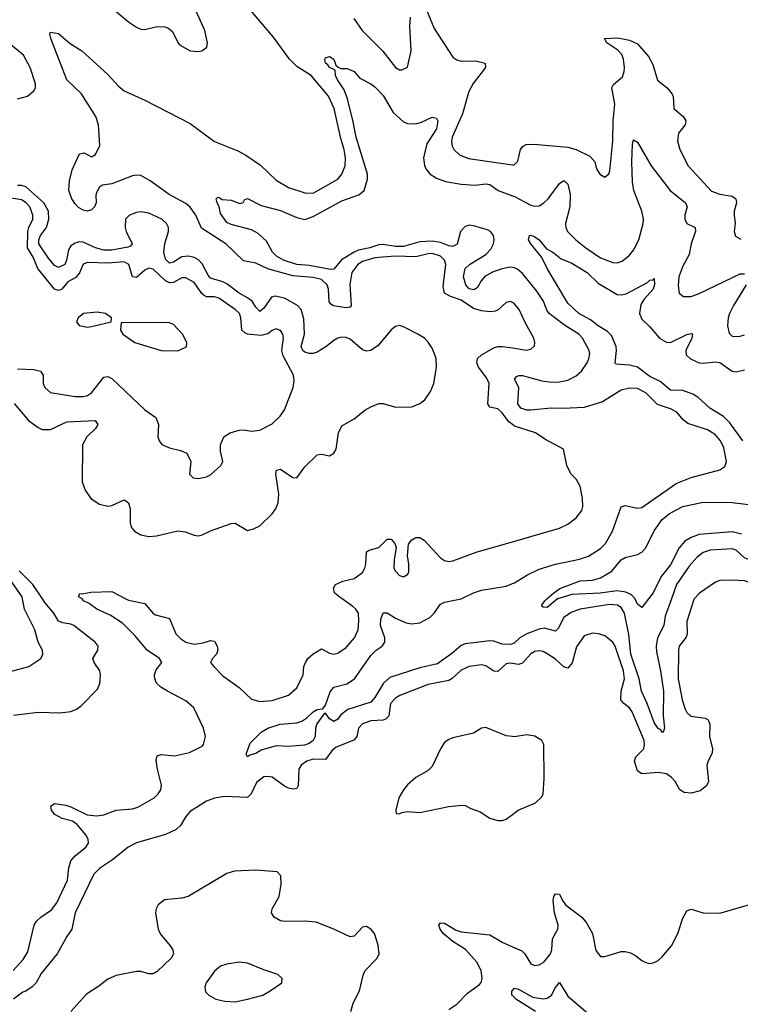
# Model space of a CAD drawing. Header units: inches. Extents: x 1954678 to 2060271, y 904822 to 1016299.
# Tile 379 of 403: x 2027601 to 2031110, y 998025 to 1002822. Entities that reach past the tile are written whole.
import ezdxf

# ---------------------------------------------------------------- set-up
doc = ezdxf.new("R2010")
doc.units = ezdxf.units.IN
doc.header["$MEASUREMENT"] = 0
for name, color, linetype in [('C0020', 7, 'Continuous'), ('C0030', 7, 'Continuous'), ('C0929', 7, 'Continuous'), ('C0939', 7, 'Continuous')]:
    doc.layers.add(name, color=color, linetype=linetype)

msp = doc.modelspace()

# ---------------------------------------------------------------- linework, layer by layer
at = {"layer": 'C0020', "color": 5}
for points, elevation in [([(2028070, 1002862), (2028130, 1002812.3), (2028170, 1002785.6), (2028190, 1002776.5), (2028210, 1002775), (2028270, 1002788.9), (2028307.5, 1002787.5), (2028322.6, 1002782.6), (2028344.8, 1002764.8), (2028370, 1002710.7), (2028379.6, 1002699.6), (2028430, 1002670.4), (2028470, 1002666.7), (2028488, 1002670), (2028511.5, 1002688.5), (2028514.5, 1002710), (2028501.6, 1002770), (2028424.8, 1002944.8)], 520), ([(2030000, 1001443.5), (2029990, 1001449.6), (2029970, 1001444.2), (2029931.1, 1001408.9), (2029917.4, 1001402.6), (2029890, 1001399.5), (2029850, 1001403.1), (2029810, 1001415.4), (2029750, 1001454.9), (2029694.8, 1001474.8), (2029670, 1001489.2), (2029662.6, 1001522.6), (2029675.4, 1001630), (2029669.3, 1001650), (2029650, 1001670.3), (2029610, 1001683), (2029590, 1001682.2), (2029530, 1001666.6), (2029429.3, 1001670.7), (2029330, 1001661.6), (2029270, 1001644.4), (2029247.4, 1001630), (2029217.8, 1001590), (2029208.6, 1001531.4), (2029214.1, 1001430), (2029210, 1001422.2), (2029190, 1001418.7), (2029128.5, 1001428.5), (2029115.4, 1001435.4), (2029108.3, 1001448.3), (2029103.9, 1001510), (2029097.2, 1001530), (2029070, 1001555.9), (2029030, 1001565.4), (2028930, 1001574.9), (2028809.1, 1001609.1), (2028750, 1001635.7), (2028690, 1001647.9), (2028603.8, 1001730), (2028485.9, 1001805.9), (2028457.9, 1001870), (2028430, 1001908.3), (2028410, 1001926.9), (2028329.3, 1001970), (2028236.5, 1002036.5), (2028190, 1002062.5), (2028170, 1002065.5), (2028150, 1002061.7), (2028050, 1002022.9), (2028003.9, 1002016.1), (2027990, 1002005.8), (2027976.2, 1001983.8), (2027971.9, 1001968.1), (2027972.6, 1001930), (2027964.6, 1001910), (2027950, 1001895.8), (2027931.2, 1001888.8), (2027910, 1001893.8), (2027887.4, 1001907.4), (2027870, 1001925.2), (2027855, 1001950), (2027839.2, 1001990), (2027842.6, 1002037.4), (2027855.3, 1002090), (2027891.9, 1002168.1), (2027914.3, 1002174.3), (2027950, 1002153.4), (2027970, 1002166), (2027990.8, 1002210), (2027984.3, 1002310), (2027970.6, 1002350.6), (2027901.5, 1002461.5), (2027829.9, 1002530), (2027751.8, 1002730), (2027747, 1002753), (2027750, 1002762), (2027790, 1002755.5), (2027846.8, 1002706.8), (2027902.4, 1002670), (2028030, 1002554.6), (2028079.6, 1002499.7), (2028110, 1002476.2), (2028210, 1002430.8), (2028430, 1002315.7), (2028550, 1002229.1), (2028663.2, 1002183.2), (2028702.7, 1002162.7), (2028772.9, 1002112.9), (2028850, 1002040.6), (2028910, 1002003.9), (2028990, 1001978.5), (2029030, 1001977.6), (2029150, 1002046), (2029169, 1002070), (2029185.7, 1002110), (2029187.7, 1002150), (2029181.1, 1002190), (2029164.1, 1002244.1), (2029132.7, 1002390), (2029103.8, 1002450), (2029019.9, 1002550), (2028950, 1002594.9), (2028914.8, 1002630), (2028836.4, 1002736.4), (2028706.6, 1002890)], 480), ([(2029570, 1002898), (2029619, 1002779), (2029710, 1002639.3), (2029730, 1002626.1), (2029750, 1002621), (2029821.2, 1002621.2), (2029867.7, 1002610), (2029868.9, 1002590), (2029809, 1002511), (2029787.4, 1002472.6), (2029757.2, 1002362.8), (2029707.4, 1002250), (2029703.5, 1002230), (2029706.3, 1002206.3), (2029714.3, 1002190), (2029743.1, 1002163.1), (2029786.1, 1002146.1), (2030000, 1002114.3)], 480), ([(2029228.6, 1002828.6), (2029268.4, 1002770), (2029369.2, 1002669.2), (2029430, 1002589.1), (2029450, 1002577.8), (2029462.3, 1002577.7), (2029490, 1002590.5), (2029506.4, 1002670), (2029500.2, 1002790), (2029504.6, 1002835.4)], 480), ([(2027590, 1002437.3), (2027638.4, 1002450), (2027670, 1002475.3), (2027676.8, 1002490), (2027678, 1002510), (2027651.4, 1002590), (2027619.3, 1002650), (2027545.9, 1002710)], 520), ([(2030000, 1001614.6), (2029990, 1001615.7), (2029950, 1001609.1), (2029905.7, 1001594.3), (2029867.7, 1001572.3), (2029847.4, 1001550), (2029830, 1001518), (2029814, 1001506), (2029790, 1001511.6), (2029773.8, 1001530), (2029761.8, 1001570), (2029770, 1001610.2), (2029791.1, 1001630), (2029870, 1001677.5), (2029895.2, 1001704.8), (2029908.9, 1001730), (2029911.6, 1001750), (2029907.7, 1001770), (2029892.9, 1001790), (2029878.2, 1001798.2), (2029810, 1001818.4), (2029790, 1001820.7), (2029770, 1001815.3), (2029746.9, 1001790), (2029731.1, 1001728.9), (2029710, 1001716.9), (2029690, 1001720.4), (2029650, 1001737.4), (2029610, 1001743.4), (2029550, 1001739.4), (2029470, 1001717.1), (2029430, 1001717.2), (2029370, 1001727.4), (2029350, 1001724.6), (2029306.5, 1001710), (2029250, 1001699.3), (2029229.8, 1001690.2), (2029168.5, 1001651.5), (2029130, 1001606.3), (2029114.6, 1001605.4), (2029010, 1001624.7), (2028950, 1001629.6), (2028885.3, 1001650), (2028850.9, 1001670), (2028831.9, 1001690), (2028803.3, 1001743.3), (2028761.2, 1001781.2), (2028730, 1001798.3), (2028630, 1001824.5), (2028610, 1001834), (2028578, 1001878), (2028572.7, 1001912.7), (2028562, 1001930), (2028558, 1001950), (2028564, 1001956), (2028570, 1001958), (2028586.4, 1001946.4), (2028630, 1001943), (2028672.9, 1001927.1), (2028688.7, 1001931.3), (2028695.3, 1001944.7), (2028710, 1001950.7), (2028776.5, 1001916.5), (2028870, 1001891.9), (2028950, 1001857.8), (2028990, 1001849.1), (2029030, 1001863.5), (2029170, 1001940.1), (2029251.6, 1001968.4), (2029278.8, 1001990), (2029294.1, 1002045.9), (2029294, 1002070), (2029238.8, 1002250), (2029225.3, 1002325.3), (2029197.3, 1002437.3), (2029180.3, 1002480.3), (2029147.6, 1002530), (2029139, 1002550), (2029136.4, 1002576.4), (2029110, 1002589.3), (2029102, 1002602), (2029089.6, 1002610), (2029086.6, 1002630), (2029090, 1002636), (2029110, 1002642.8), (2029130.7, 1002630), (2029141, 1002601), (2029151.1, 1002591.1), (2029164.7, 1002584.7), (2029195.3, 1002584.7), (2029230, 1002570.6), (2029257.6, 1002537.6), (2029310, 1002510.4), (2029330, 1002494.9), (2029370, 1002452.2), (2029420.2, 1002370), (2029470, 1002324.9), (2029490, 1002315.9), (2029530, 1002315), (2029557.5, 1002322.5), (2029610, 1002348), (2029630, 1002342.8), (2029636.4, 1002330), (2029630.7, 1002290), (2029582.6, 1002217.4), (2029566.8, 1002150), (2029571.6, 1002111.6), (2029582, 1002090), (2029599.7, 1002070), (2029629.7, 1002049.7), (2029673.8, 1002033.8), (2029750, 1002020.6), (2029816.4, 1002016.4), (2029870, 1002021.9), (2029890, 1002019.4), (2029930.2, 1001990), (2030000, 1001964.4)], 460), ([(2027572.9, 1000952.9), (2027643.8, 1000870), (2027690, 1000834.8), (2027710, 1000825.3), (2027750, 1000825.5), (2027830, 1000862.5), (2027968.7, 1000868.7), (2027980.3, 1000850), (2027969, 1000830), (2027928.1, 1000790), (2027906.5, 1000750), (2027905.5, 1000570), (2027918.9, 1000530), (2027947.3, 1000490), (2027990, 1000461), (2028030, 1000451.9), (2028050, 1000454.5), (2028110, 1000482.3), (2028118.2, 1000478.2), (2028130, 1000468.2), (2028138.8, 1000438.8), (2028139.1, 1000370), (2028143.6, 1000350), (2028159.5, 1000330), (2028190, 1000311.6), (2028230, 1000304.2), (2028267.2, 1000307.2), (2028370, 1000332.3), (2028406.9, 1000326.9), (2028449.7, 1000310.3), (2028470, 1000307.4), (2028490, 1000311.6), (2028530, 1000332.3), (2028630, 1000368), (2028650, 1000368.9), (2028710, 1000334), (2028738.9, 1000341.1), (2028770, 1000356.5), (2028830, 1000414), (2028850, 1000442.6), (2028859.2, 1000470), (2028863.2, 1000510), (2028847.4, 1000610), (2028852, 1000628), (2028870, 1000631.6), (2028930, 1000592), (2028950, 1000590.4), (2028990, 1000643.1), (2029050, 1000701.3), (2029070, 1000704.9), (2029110, 1000697.6), (2029118, 1000702), (2029130, 1000710.6), (2029141.3, 1000730), (2029154, 1000810), (2029170, 1000843), (2029230, 1000877.3), (2029280.7, 1000919.3), (2029310, 1000936.1), (2029350, 1000951.7), (2029370, 1000951.8), (2029430, 1000934.4), (2029510, 1000936.4), (2029550, 1000952.2), (2029573.3, 1000970), (2029601.1, 1001010), (2029617.3, 1001050), (2029629.8, 1001130), (2029628.7, 1001170), (2029623.1, 1001190), (2029610, 1001222), (2029590.6, 1001250.6), (2029571.3, 1001270), (2029539.7, 1001290), (2029470, 1001326), (2029450, 1001331.5), (2029430, 1001326.6), (2029410, 1001311.2), (2029345.9, 1001234.1), (2029310, 1001210.7), (2029290, 1001207.7), (2029270, 1001214.2), (2029210, 1001264.9), (2029190, 1001273.5), (2029170, 1001274.9), (2029150, 1001270.5), (2029130, 1001259.5), (2029091.7, 1001228.3), (2029050, 1001203.1), (2029030, 1001196), (2029010, 1001195), (2028990, 1001201.9), (2028979.3, 1001210), (2028971.7, 1001230), (2028988, 1001290), (2028984.5, 1001364.5), (2028971.1, 1001410), (2028953.5, 1001430), (2028890, 1001464.9), (2028844.9, 1001475.1), (2028826.6, 1001470), (2028790, 1001416), (2028770, 1001400.7), (2028750, 1001421.6), (2028732.5, 1001450), (2028710, 1001467.6), (2028669.7, 1001489.7), (2028610, 1001534.5), (2028590, 1001544.7), (2028530, 1001562.8), (2028517.7, 1001577.7), (2028490, 1001633.1), (2028471.4, 1001651.4), (2028450, 1001663.7), (2028422, 1001670), (2028390, 1001667.1), (2028350, 1001640.6), (2028330, 1001635.9), (2028310, 1001654.8), (2028302.3, 1001690), (2028307.9, 1001732), (2028325.3, 1001790), (2028324.9, 1001810), (2028315.5, 1001830), (2028292.3, 1001850), (2028230, 1001879.2), (2028190, 1001885.4), (2028170, 1001882.8), (2028134.6, 1001870), (2028116.3, 1001850), (2028114, 1001810), (2028118.9, 1001790), (2028147.6, 1001730), (2028140.7, 1001719.3), (2028126.8, 1001713.2), (2028050, 1001700.1), (2028010, 1001698.7), (2027970.2, 1001710.2), (2027910, 1001737.7), (2027890, 1001739.2), (2027870, 1001734.2), (2027850, 1001720.2), (2027838.3, 1001701.7), (2027828.3, 1001650), (2027820.1, 1001630), (2027790, 1001615.4), (2027779.6, 1001619.6), (2027770, 1001624.3), (2027740.3, 1001660.3), (2027694.1, 1001730), (2027694.1, 1001750), (2027702.6, 1001770), (2027730.4, 1001809.6), (2027742.3, 1001850), (2027740.5, 1001890), (2027718.8, 1001930), (2027630, 1002007.7), (2027610, 1002014.6), (2027590, 1002014.3)], 520), ([(2027590, 1001121.3), (2027670, 1001118.2), (2027701.3, 1001110), (2027714.4, 1001090), (2027715.6, 1001050), (2027722.6, 1001030), (2027750, 1001005.7), (2027870, 1000986), (2027910, 1000987), (2027930, 1000991.9), (2027950, 1001004.6), (2028010, 1001080.2), (2028030, 1001084.5), (2028050, 1001073.7), (2028210, 1000920.9), (2028264.3, 1000884.3), (2028277.3, 1000850), (2028272.7, 1000790), (2028279.1, 1000770), (2028292.4, 1000752.4), (2028330, 1000736.4), (2028383.9, 1000723.9), (2028414.8, 1000710), (2028433.4, 1000670), (2028428.3, 1000608.3), (2028444.7, 1000590), (2028470, 1000586.4), (2028510, 1000594.4), (2028530, 1000604.9), (2028580.9, 1000650), (2028589.4, 1000670), (2028579.1, 1000719.1), (2028578.5, 1000750), (2028595.1, 1000790), (2028626, 1000810), (2028670, 1000821.5), (2028690, 1000823.2), (2028730, 1000817.4), (2028770, 1000822.6), (2028830, 1000852.4), (2028869.6, 1000890), (2028890, 1000920.7), (2028932.8, 1001030), (2028937.7, 1001062.3), (2028933.3, 1001090), (2028884.3, 1001184.3), (2028876.8, 1001210), (2028885.3, 1001270), (2028881.7, 1001290), (2028870, 1001307.6), (2028850, 1001315.8), (2028830, 1001308.3), (2028808.4, 1001291.6), (2028776.2, 1001283.8), (2028710, 1001290.4), (2028696.3, 1001296.3), (2028682.8, 1001310), (2028677.8, 1001370), (2028670.5, 1001390), (2028650, 1001409.8), (2028570, 1001465.2), (2028550, 1001471.4), (2028510, 1001472.5), (2028498.9, 1001478.9), (2028487.9, 1001487.9), (2028450, 1001541.6), (2028410, 1001564.3), (2028390, 1001564.7), (2028350, 1001541.6), (2028330, 1001540.1), (2028309.9, 1001549.9), (2028250, 1001606.6), (2028230, 1001611.6), (2028210, 1001601.2), (2028170, 1001566.5), (2028150, 1001568.7), (2028131.9, 1001630), (2028110, 1001642.2), (2028030, 1001636.4), (2027930, 1001639.5), (2027909.3, 1001630.7), (2027891, 1001589), (2027874.5, 1001565.5), (2027834.5, 1001545.5), (2027805.4, 1001510), (2027790, 1001502.6), (2027770, 1001509), (2027689.5, 1001610), (2027665.8, 1001665.8), (2027638.8, 1001710), (2027640.7, 1001790), (2027644.8, 1001810), (2027663.9, 1001850), (2027665.3, 1001870), (2027650, 1001911.1), (2027632.7, 1001930), (2027610, 1001944.8), (2027530, 1001957.2)], 540), ([(2030000, 1000849.6), (2029983.2, 1000863.2), (2029950, 1000907.2), (2029930, 1000925.8), (2029890, 1000933.7), (2029880.2, 1000950), (2029887.4, 1001050), (2029875.9, 1001075.9), (2029834.7, 1001130), (2029826.9, 1001150), (2029830, 1001171.6), (2029850.3, 1001189.7), (2029910, 1001223), (2029930, 1001229.5), (2029950, 1001230.1), (2030000, 1001222.8)], 480), ([(2029170.4, 1000000), (2029155.8, 1000010), (2029134.3, 1000030), (2029128.3, 1000051.7), (2029138, 1000070), (2029174.2, 1000085.8), (2029230, 1000100.2), (2029270, 1000128.2), (2029282.2, 1000150), (2029287, 1000170), (2029289.8, 1000230), (2029302, 1000238), (2029349.9, 1000250.1), (2029390, 1000290.3), (2029410, 1000290.3), (2029427.2, 1000270), (2029434.4, 1000250), (2029423.6, 1000190), (2029423.2, 1000150), (2029430, 1000135.5), (2029450, 1000114.4), (2029470, 1000108.2), (2029490, 1000119.1), (2029495.4, 1000130), (2029496.4, 1000170), (2029489.6, 1000210.4), (2029493.6, 1000266.4), (2029510, 1000288.2), (2029530, 1000299.5), (2029550, 1000298.9), (2029570, 1000286.3), (2029650, 1000200.8), (2029670, 1000186.5), (2029690, 1000182.8), (2029710, 1000185.3), (2029829.3, 1000230), (2030000, 1000278.5)], 480), ([(2027711, 1000000), (2027665.2, 1000070), (2027597.2, 1000137.2)], 520), ([(2027615, 1000000), (2027613.2, 1000010), (2027550, 1000100.9)], 540), ([(2029750.4, 1000000), (2029810, 1000029.4), (2029850, 1000043), (2029970, 1000062.3), (2030000, 1000074.8)], 460), ([(2027904.6, 1000000), (2027902.7, 1000002.7), (2027886.6, 1000010), (2027894, 1000026), (2027904, 1000024), (2027946.8, 1000033.2), (2028050, 1000036.5), (2028117.9, 1000000)], 480)]:
    msp.add_lwpolyline(points, dxfattribs=dict(at, elevation=elevation))
at = {"layer": 'C0020', "color": 5, "elevation": 560}
for points in [[(2027978, 1001398), (2027912, 1001390), (2027884.7, 1001370), (2027878, 1001350), (2027890, 1001332), (2027930, 1001324), (2027950, 1001327.3), (2028046, 1001350), (2028048, 1001370), (2028018, 1001390)], [(2028310, 1001346.6), (2028094, 1001346), (2028091, 1001310), (2028102.8, 1001290), (2028161, 1001250), (2028290, 1001210.4), (2028370, 1001208.2), (2028412.3, 1001227.7), (2028414, 1001250), (2028392.7, 1001290), (2028350, 1001337.2), (2028330, 1001345.2)]]:
    msp.add_lwpolyline(points, close=True, dxfattribs=at)
at = {"layer": 'C0030', "color": 5}
for points, elevation in [([(2030000, 1002114.3), (2030006.7, 1002113.3), (2030026.4, 1002133.6), (2030040.3, 1002190), (2030053.3, 1002206.7), (2030066.6, 1002213.4), (2030104.8, 1002215.2), (2030270, 1002201.2), (2030310.1, 1002190.1), (2030378, 1002158), (2030400.9, 1002130), (2030410, 1002096), (2030425.5, 1002070), (2030450, 1002054.8), (2030470, 1002071), (2030474.5, 1002085.5), (2030490, 1002231.3), (2030491, 1002330), (2030499.1, 1002410), (2030483.9, 1002490), (2030492.9, 1002507.1), (2030536, 1002544), (2030545.2, 1002570), (2030546.6, 1002590), (2030541.3, 1002630), (2030533, 1002653), (2030514.2, 1002674.2), (2030459.7, 1002710), (2030449.5, 1002730), (2030514.4, 1002734.4), (2030570, 1002722), (2030610, 1002704.6), (2030663.5, 1002643.5), (2030684.5, 1002604.5), (2030707.4, 1002527.4), (2030754.3, 1002490), (2030779, 1002459), (2030783.2, 1002450), (2030786.7, 1002390), (2030831.4, 1002350), (2030845.2, 1002330), (2030841.7, 1002310), (2030809.4, 1002270), (2030805, 1002230), (2030815, 1002190), (2030856.9, 1002110), (2030970, 1001987.5), (2031010, 1001971.8), (2031070, 1001962.7), (2031089, 1001950), (2031091.7, 1001930), (2031080.2, 1001890), (2031079.7, 1001870), (2031084.5, 1001830), (2031080.3, 1001790), (2031087.5, 1001767.5), (2031112.1, 1001752.1)], 480), ([(2030000, 1001964.4), (2030010, 1001960.7), (2030090, 1001919), (2030110, 1001913.4), (2030130, 1001916), (2030153.5, 1001930), (2030173.6, 1001950), (2030230, 1002024.7), (2030250, 1002039.5), (2030270, 1002020.4), (2030280.7, 1001970), (2030280.1, 1001910), (2030259.4, 1001830), (2030260.6, 1001810), (2030269.3, 1001790), (2030308.4, 1001750), (2030358, 1001710), (2030430, 1001661.4), (2030490, 1001638.9), (2030510, 1001638), (2030534, 1001646), (2030570, 1001674.7), (2030590, 1001699.6), (2030615.2, 1001750), (2030637.3, 1001830), (2030638, 1001850), (2030629.9, 1001890), (2030592.1, 1001990), (2030584.3, 1002030), (2030581.6, 1002130), (2030584.8, 1002215.2), (2030590, 1002237.3), (2030610, 1002224.9), (2030675.9, 1002110), (2030768.5, 1001990), (2030842.6, 1001930), (2030851, 1001910), (2030839.8, 1001870), (2030839.2, 1001850), (2030850, 1001829.4), (2030890.4, 1001810), (2030892, 1001792), (2030870.6, 1001730), (2030861.7, 1001678.2), (2030830, 1001622), (2030811, 1001570), (2030806.8, 1001526.8), (2030812.4, 1001490), (2030832.9, 1001472.9), (2030870, 1001473.6), (2030910, 1001488.4), (2031110, 1001583.8), (2031130, 1001583.2)], 460), ([(2031122.5, 1000770), (2031058.5, 1000858.5), (2031028.4, 1000888.4), (2030961.2, 1000930), (2030902.5, 1000982.5), (2030878.4, 1000998.4), (2030830, 1001015.2), (2030770, 1001016.4), (2030719.1, 1001059.1), (2030670, 1001083.5), (2030610, 1001128.9), (2030570, 1001139.3), (2030504.4, 1001144.4), (2030500.4, 1001150), (2030507.2, 1001210), (2030505.4, 1001230), (2030483, 1001283), (2030463.3, 1001303.3), (2030418.2, 1001330), (2030379.9, 1001359.9), (2030323.5, 1001390), (2030270, 1001440.5), (2030170, 1001609.5), (2030143, 1001663), (2030089.7, 1001730), (2030078.4, 1001750), (2030084, 1001770), (2030090, 1001772), (2030110, 1001764.4), (2030130, 1001750.3), (2030166, 1001706), (2030196.4, 1001690), (2030237.8, 1001657.8), (2030290, 1001635.7), (2030364.2, 1001590), (2030418.1, 1001538.1), (2030510, 1001483.8), (2030530, 1001480.9), (2030553.9, 1001486.1), (2030658, 1001542), (2030670, 1001552.7), (2030685.6, 1001554.4), (2030690, 1001562), (2030692.2, 1001532.2), (2030685.7, 1001510), (2030640.9, 1001459.1), (2030625.6, 1001434.4), (2030618.4, 1001390), (2030630, 1001363.5), (2030670, 1001325.5), (2030717.3, 1001270), (2030750, 1001250.7), (2030770, 1001250.1), (2030850, 1001287.6), (2030873.8, 1001293.8), (2030877.1, 1001290), (2030874.2, 1001270), (2030844.2, 1001210), (2030847.2, 1001190), (2030867.1, 1001170), (2030910, 1001149.6), (2030930, 1001148), (2030990, 1001155.7), (2031010, 1001152.6), (2031070, 1001109.4), (2031090, 1001105.7), (2031130, 1001116.9)], 440), ([(2030000, 1000074.8), (2030010, 1000079), (2030070, 1000115.4), (2030130, 1000144.8), (2030210, 1000168.6), (2030326.5, 1000193.5), (2030370, 1000208.6), (2030430, 1000245.2), (2030453.6, 1000270), (2030487.1, 1000330), (2030530, 1000448.2), (2030550, 1000455.3), (2030610, 1000442.8), (2030630, 1000446), (2030798, 1000562), (2030870, 1000591.1), (2031010.8, 1000629.2), (2031034.1, 1000645.9), (2031043.5, 1000670), (2031030, 1000736.3), (2031013.4, 1000770), (2030990, 1000799.8), (2030950, 1000823.5), (2030855.3, 1000855.3), (2030832.3, 1000872.3), (2030801.3, 1000910), (2030770, 1000926), (2030707.5, 1000947.5), (2030650, 1001003.7), (2030610, 1001025.4), (2030570, 1001026.3), (2030530, 1001017.7), (2030439.2, 1000960.8), (2030350, 1000932.7), (2030247.4, 1000927.4), (2030189.3, 1000929.3), (2030090, 1000919.9), (2030070, 1000919.8), (2030041.7, 1000930), (2030027.2, 1000950), (2030030.9, 1001030), (2030009.7, 1001070), (2030018, 1001082), (2030031.1, 1001088.9), (2030050, 1001088.1), (2030143.3, 1001063.3), (2030190, 1001056.1), (2030230, 1001057.1), (2030270, 1001066.1), (2030310, 1001086.7), (2030336.8, 1001110), (2030363.7, 1001150), (2030372.5, 1001170), (2030376.5, 1001196.5), (2030373.5, 1001210), (2030341.4, 1001270), (2030323.7, 1001290), (2030253.7, 1001333.7), (2030179.9, 1001390), (2030167.7, 1001407.7), (2030151.4, 1001450), (2030119.9, 1001499.9), (2030050, 1001585.9), (2030025.8, 1001605.8), (2030010, 1001613.4), (2030000, 1001614.6)], 460), ([(2031138.9, 1001530), (2031077, 1001430), (2031057.8, 1001390), (2031051.1, 1001370), (2031047.3, 1001330), (2031055.1, 1001295.1), (2031070, 1001280.3), (2031078.9, 1001278.9), (2031110, 1001280.7), (2031130, 1001287.2)], 460), ([(2030000, 1001222.8), (2030067.2, 1001212.8), (2030090, 1001217.1), (2030107.5, 1001232.5), (2030109.6, 1001250), (2030104.7, 1001270), (2030063.4, 1001343.4), (2030032.8, 1001410), (2030010, 1001437.4), (2030000, 1001443.5)], 480), ([(2030000, 1000278.5), (2030230, 1000343.9), (2030270, 1000364), (2030310, 1000395.3), (2030338.9, 1000430), (2030343.5, 1000450), (2030341.1, 1000490), (2030329.6, 1000550), (2030310, 1000583.7), (2030285.1, 1000610), (2030265.1, 1000650), (2030249.1, 1000729.1), (2030158.8, 1000778.8), (2030113.3, 1000810), (2030010, 1000841.5), (2030000, 1000849.6)], 480), ([(2030168.4, 1000000), (2030201.3, 1000030), (2030231.3, 1000050), (2030330, 1000087.3), (2030390, 1000091.4), (2030430, 1000103), (2030484.3, 1000135.7), (2030530, 1000190.2), (2030550, 1000201.5), (2030610, 1000216.9), (2030630, 1000227.1), (2030650.4, 1000249.6), (2030690, 1000331.8), (2030730, 1000386.7), (2030764.6, 1000415.4), (2030830, 1000450.6), (2030930, 1000472.2), (2031070, 1000469.1), (2031190, 1000455.4)], 440), ([(2031115.7, 1000315.7), (2031070, 1000326.5), (2030910, 1000314.3), (2030870, 1000299.9), (2030839.2, 1000280.8), (2030811.9, 1000248.1), (2030770, 1000165.8), (2030724.5, 1000110), (2030686.5, 1000030), (2030662.9, 1000000)], 440), ([(2031355.3, 1000000), (2031342.6, 1000030), (2031314.3, 1000170), (2031304.8, 1000190), (2031290, 1000205.5), (2031270, 1000214.1), (2031250, 1000216.2), (2031170, 1000193.5), (2031150, 1000192.7), (2031130, 1000199.5), (2031090, 1000238), (2031070, 1000244.7), (2030963.3, 1000236.7), (2030930, 1000226.4), (2030897.6, 1000202.4), (2030861, 1000159), (2030799.5, 1000070), (2030774.7, 1000000)], 460), ([(2031258.1, 1000000), (2031243, 1000023), (2031210.9, 1000050.9), (2031170, 1000074.4), (2031130, 1000087.9), (2031068.1, 1000091.9), (2031010.2, 1000089.8), (2030990, 1000081.3), (2030912, 1000028), (2030885.8, 1000000)], 480), ([(2030597.5, 1000000), (2030579.7, 1000019.7), (2030552.7, 1000032.7), (2030510, 1000039), (2030427.4, 1000027.4), (2030290, 1000021), (2030221.5, 1000000)], 440)]:
    msp.add_lwpolyline(points, dxfattribs=dict(at, elevation=elevation))
at = {"layer": 'C0929', "color": 5}
for points, elevation in [([(2027550, 999644), (2027645.2, 999670), (2027702.7, 999710), (2027713.3, 999730), (2027711.5, 999750), (2027691.1, 999790), (2027674.3, 999850), (2027624.1, 999950), (2027615, 1000000)], 540), ([(2027568.2, 998190), (2027616.8, 998243.2), (2027639.7, 998280.3), (2027671.1, 998410), (2027682.7, 998430), (2027703.9, 998450), (2027754.9, 998485.1), (2027780.9, 998519.1), (2027833.2, 998630), (2027839.9, 998690), (2027850, 998724.4), (2027870, 998748.6), (2027923.4, 998790), (2027935, 998810), (2027933.8, 998830), (2027922, 998850), (2027880.6, 998900.6), (2027857.7, 998917.7), (2027807.8, 998930), (2027771.3, 998950), (2027754.7, 998970), (2027752.3, 998990), (2027770, 999002.4), (2027825.4, 998994.6), (2027850, 998987.5), (2027928.5, 998948.5), (2027976.2, 998943.8), (2028010, 998947.4), (2028070, 998971), (2028150, 998977.2), (2028175.2, 998984.8), (2028255.1, 999030), (2028275.7, 999050), (2028287.3, 999070), (2028291.8, 999091.8), (2028271.2, 999170), (2028265.8, 999214.2), (2028270, 999234.9), (2028290, 999242.4), (2028355, 999235), (2028427.7, 999252.3), (2028490, 999283.2), (2028495.4, 999290), (2028505.4, 999330), (2028495.4, 999370), (2028448.7, 999470), (2028410, 999503.9), (2028320.3, 999550), (2028288.4, 999570), (2028266.9, 999590), (2028258.6, 999610), (2028257.2, 999630), (2028265.1, 999654.9), (2028292.6, 999690), (2028281, 999710), (2028221, 999750), (2028161.2, 999821.2), (2028101.6, 999881.6), (2028040.7, 999920.7), (2027976.2, 999950), (2027938.4, 999978.4), (2027911.8, 999990), (2027904.6, 1000000)], 480), ([(2027570, 999433.9), (2027690, 999448.2), (2027795.7, 999444.3), (2027850, 999451.7), (2027877.2, 999462.8), (2027900.6, 999479.4), (2027980.2, 999559.8), (2027991.4, 999588.6), (2027994.8, 999630), (2027991.6, 999650), (2027963.2, 999690), (2027956.8, 999710), (2027981.8, 999750), (2027982.4, 999770), (2027967.4, 999790), (2027864, 999870), (2027850, 999877.1), (2027810, 999882.7), (2027790, 999891.8), (2027766, 999930), (2027722.5, 999982.5), (2027711, 1000000)], 520), ([(2028117.9, 1000000), (2028130, 999993.5), (2028210, 999978), (2028248.9, 999930), (2028261.7, 999921.7), (2028330, 999903.8), (2028361.1, 999830), (2028384.9, 999804.9), (2028410, 999789.2), (2028450, 999778.8), (2028494.7, 999785.3), (2028530, 999797.6), (2028550, 999793.4), (2028561.7, 999770), (2028564.9, 999750), (2028559.6, 999730), (2028539.3, 999710), (2028530.4, 999690), (2028546.5, 999670), (2028590, 999625.4), (2028668.7, 999568.7), (2028730, 999511.1), (2028770, 999500.2), (2028830, 999504.2), (2028909.1, 999530.9), (2028950, 999567.4), (2028981.1, 999630), (2028985.1, 999670), (2028992.3, 999690), (2029004.4, 999710), (2029030, 999732.8), (2029070, 999756.9), (2029110, 999735.6), (2029130, 999731), (2029150, 999735), (2029190, 999763.6), (2029230.8, 999810), (2029248.8, 999850), (2029252.4, 999892.4), (2029249.8, 999930), (2029238.3, 999950), (2029223.4, 999963.4), (2029170.4, 1000000)], 480), ([(2030000, 999781.6), (2029990, 999777.5), (2029950, 999778.8), (2029910, 999793.7), (2029890, 999795.7), (2029770, 999781.8), (2029750, 999772.6), (2029705.9, 999734.1), (2029636.1, 999683.9), (2029550, 999664.7), (2029402.9, 999617.1), (2029372.9, 999590), (2029330, 999519.6), (2029310, 999497.6), (2029198.8, 999461.2), (2029164.4, 999435.6), (2029150, 999414.6), (2029130, 999402.7), (2029110, 999416.4), (2029090, 999442.9), (2029081.7, 999438.3), (2029048.3, 999391.7), (2029041.6, 999370), (2029038.8, 999330), (2029030.1, 999310), (2029010, 999295.2), (2028986.9, 999286.9), (2028910, 999280.3), (2028850, 999283.5), (2028776.8, 999263.2), (2028750, 999246.2), (2028721.7, 999238.3), (2028710, 999229.7), (2028702.9, 999242.9), (2028722.5, 999297.5), (2028776, 999350), (2028809.2, 999370), (2028869.4, 999390), (2028950, 999396.8), (2028975.2, 999404.8), (2028999.7, 999420.3), (2029030, 999450.2), (2029050, 999460.8), (2029076.3, 999463.7), (2029090, 999482), (2029112.1, 999547.9), (2029129.9, 999570.1), (2029193.1, 999586.9), (2029230.6, 999610), (2029310, 999723.8), (2029336.8, 999750), (2029365.7, 999770), (2029379.2, 999790), (2029378.1, 999810), (2029357, 999870), (2029358.7, 999901.3), (2029370, 999932.8), (2029390, 999932.3), (2029430, 999905.8), (2029482.8, 999882.8), (2029510, 999878.2), (2029550, 999884.2), (2029597.8, 999910), (2029618.6, 999930), (2029650, 999973.8), (2029670, 999984.7), (2029750, 999999.8), (2029750.4, 1000000)], 460), ([(2030000, 999685.9), (2029990, 999687.7), (2029970, 999683.6), (2029930, 999645.8), (2029910, 999647.4), (2029870, 999674.1), (2029850, 999678.5), (2029789.1, 999670.9), (2029750, 999653.6), (2029707.2, 999612.8), (2029690, 999603.2), (2029590, 999583.2), (2029451.2, 999528.8), (2029430, 999516.5), (2029406.3, 999490), (2029398.2, 999430), (2029385.1, 999414.9), (2029370.1, 999409.9), (2029310, 999405.2), (2029270, 999392.1), (2029251, 999370), (2029243.2, 999330), (2029228.3, 999311.7), (2029142.3, 999277.7), (2029120.5, 999259.5), (2029090, 999218), (2029030, 999219.7), (2028999, 999210), (2028971.9, 999190), (2028960.1, 999170), (2028957.2, 999090), (2028950, 999076.9), (2028930, 999072.8), (2028910, 999078.6), (2028890, 999088.2), (2028830, 999131.6), (2028810, 999135), (2028790, 999132.4), (2028753.8, 999106.2), (2028727.7, 999050), (2028710, 999032.3), (2028597.4, 999037.4), (2028550, 999029.1), (2028510, 999015.2), (2028430, 998964.3), (2028410, 998940.2), (2028383.9, 998896.1), (2028362.9, 998877.1), (2028310, 998852.6), (2028170, 998811.7), (2028129.5, 998790.5), (2028051.9, 998728.1), (2027990, 998686.9), (2027961.4, 998658.6), (2027870.1, 998470), (2027855.2, 998390), (2027830, 998355.8), (2027783.2, 998270), (2027704.6, 998175.4), (2027680.7, 998130), (2027661.1, 998110), (2027630, 998088.9), (2027615.5, 998084.5), (2027570, 998049.6)], 480), ([(2030000, 999329.5), (2029970, 999332.5), (2029870, 999373), (2029850, 999369.6), (2029810, 999346.6), (2029710, 999323.5), (2029690, 999315.4), (2029670, 999299.7), (2029650, 999269.5), (2029610, 999183), (2029590, 999163.1), (2029530, 999129.6), (2029490, 999094), (2029470.4, 999070), (2029447.3, 999030), (2029432, 998970), (2029434, 998954), (2029450, 998952), (2029461.2, 998958.8), (2029490, 998964), (2029550, 998959.5), (2029690, 998988.2), (2029755.2, 998995.2), (2029770, 998993.4), (2029798, 998978), (2029843, 998963), (2029890, 998931), (2029930, 998920.7), (2029950, 998920.7), (2029970, 998927.3), (2030000, 998949.2)], 520), ([(2029213, 997990), (2029224.7, 998030), (2029255.1, 998090), (2029273.2, 998166.8), (2029283.1, 998190), (2029341.3, 998250), (2029351.5, 998270), (2029347.2, 998312.8), (2029328.9, 998370), (2029311.3, 998391.3), (2029290, 998403.4), (2029270, 998399.8), (2029230, 998356.4), (2029210, 998353.1), (2029130, 998390.7), (2029044.2, 998424.2), (2028990.4, 998430.4), (2028890, 998427.7), (2028870, 998431.6), (2028839.7, 998450), (2028827.3, 998470), (2028830.9, 998490), (2028864.2, 998550), (2028874.5, 998610), (2028872, 998650), (2028854, 998670), (2028750, 998678.7), (2028646.9, 998673.1), (2028610, 998662.4), (2028420.5, 998550), (2028390, 998541.4), (2028306.2, 998533.8), (2028274.9, 998510), (2028264.9, 998490), (2028262, 998470), (2028274.9, 998390), (2028285.8, 998365.8), (2028333.7, 998310), (2028345.6, 998290), (2028349.2, 998270), (2028338.8, 998250), (2028270, 998184.9), (2028250, 998173.8), (2028230, 998172.5), (2028190, 998184.8), (2028170, 998185), (2028070, 998164.6), (2028030, 998147.8), (2027986.7, 998113.3), (2027925.2, 998074.8), (2027850, 997989.9)], 520), ([(2029690, 997998.6), (2029730, 998025.4), (2029781.1, 998078.9), (2029839.4, 998120.6), (2029848.5, 998131.5), (2029853.4, 998150), (2029847.8, 998190), (2029827.5, 998230), (2029771, 998291), (2029709.9, 998330), (2029663.4, 998370), (2029648.2, 998390), (2029642.6, 998410), (2029650, 998421.6), (2029670, 998419.6), (2029725.8, 998385.8), (2029750, 998377.9), (2029890, 998363.2), (2029950, 998327.5), (2030000, 998305.4)], 480), ([(2030000, 998067), (2029996.9, 998070), (2029997.6, 998090), (2030000, 998092.7)], 460)]:
    msp.add_lwpolyline(points, dxfattribs=dict(at, elevation=elevation))
at = {"layer": 'C0929', "color": 5, "elevation": 540}
msp.add_lwpolyline([(2028670, 998229.6), (2028610, 998220.7), (2028578.8, 998210), (2028550, 998186.6), (2028508.4, 998130), (2028503, 998110), (2028506, 998086), (2028521, 998070), (2028556, 998050), (2028599.9, 998039.9), (2028650, 998037.4), (2028710, 998049), (2028784, 998070), (2028821.2, 998090), (2028877.2, 998130), (2028879, 998150), (2028858, 998170), (2028790, 998192), (2028710, 998225.6)], close=True, dxfattribs=at)
at = {"layer": 'C0939', "color": 5}
for points, elevation in [([(2030774.7, 1000000), (2030744.7, 999915.3), (2030737.3, 999870), (2030706.3, 999810), (2030700.5, 999770), (2030701.8, 999741.8), (2030721.6, 999650), (2030736.5, 999550), (2030735.1, 999430), (2030740.4, 999370), (2030734, 999350), (2030730.8, 999349.2), (2030722.3, 999362.3), (2030710, 999368.3), (2030690, 999397.4), (2030656.7, 999490), (2030628.3, 999550), (2030618.2, 999610), (2030577.1, 999730), (2030566.6, 999826.6), (2030546.7, 999930), (2030530, 999958.4), (2030512, 999970), (2030473.3, 999973.3), (2030330.4, 999950), (2030285.8, 999934.2), (2030250.8, 999910), (2030223.6, 999856.4), (2030210, 999842.6), (2030157.1, 999857.1), (2030130, 999852.6), (2030070, 999829.9), (2030036.1, 999810), (2030010, 999785.7), (2030000, 999781.6)], 460), ([(2030885.8, 1000000), (2030883, 999997), (2030850.1, 999890), (2030851, 999830), (2030847.2, 999812.8), (2030812.6, 999770), (2030808.4, 999750), (2030806.8, 999610), (2030827.7, 999507.7), (2030842, 999462), (2030850, 999446), (2030868.9, 999428.9), (2030939.2, 999419.2), (2030953.4, 999410), (2030961.4, 999390), (2030959.5, 999330), (2030975.3, 999270), (2030973.7, 999250), (2030952.8, 999210), (2030947.4, 999190), (2030955.5, 999110), (2030945.3, 999090), (2030914.9, 999065.1), (2030870, 999053.5), (2030836.7, 999056.7), (2030815.5, 999070), (2030792.7, 999110), (2030775.7, 999130), (2030750, 999147.1), (2030710, 999153.7), (2030630, 999147.2), (2030610, 999162.6), (2030594.4, 999210), (2030602, 999230), (2030640.5, 999270), (2030644.3, 999290), (2030641.1, 999310), (2030583.9, 999450), (2030569.9, 999469.9), (2030543.4, 999490), (2030528.7, 999508.7), (2030529.6, 999550), (2030546.5, 999610), (2030541.7, 999650), (2030501.1, 999770), (2030489.8, 999790), (2030450, 999820.7), (2030421.2, 999830), (2030390, 999833), (2030350, 999820.4), (2030312.8, 999767.2), (2030291.2, 999688.8), (2030270, 999662.2), (2030250, 999669.1), (2030210, 999705.8), (2030170, 999732.6), (2030150, 999743.7), (2030130, 999747.4), (2030110, 999744), (2030090, 999731.6), (2030050, 999687.2), (2030030, 999680.7), (2030000, 999685.9)], 480), ([(2030221.5, 1000000), (2030220.3, 999999.7), (2030170, 999958.5), (2030150, 999959.3), (2030143.9, 999963.9), (2030142.9, 999970), (2030157.4, 999990), (2030168.4, 1000000)], 440), ([(2030662.9, 1000000), (2030630, 999958), (2030610, 999973.7), (2030598.7, 999998.7), (2030597.5, 1000000)], 440), ([(2030000, 998949.2), (2030028.7, 998970), (2030113.3, 999006.7), (2030144.2, 999035.8), (2030149.7, 999050), (2030155.4, 999124.6), (2030153.6, 999290), (2030142.7, 999310), (2030110, 999331.8), (2030070, 999337.6), (2030010, 999328.5), (2030000, 999329.5)], 520), ([(2030000, 998305.4), (2030045.4, 998285.4), (2030061.1, 998270), (2030090, 998222.4), (2030110, 998214), (2030130, 998217), (2030152.8, 998230), (2030186.3, 998270), (2030192, 998290), (2030196, 998344), (2030221.7, 998390), (2030222.4, 998410), (2030205, 998470), (2030198.7, 998530), (2030201.3, 998550), (2030210, 998563), (2030230, 998562), (2030243.6, 998530), (2030259.2, 998510), (2030337.8, 998450), (2030361.2, 998421.2), (2030390.2, 998370), (2030406.5, 998286.5), (2030430, 998258), (2030450, 998257.6), (2030530, 998281.8), (2030550, 998281.2), (2030575.1, 998275.1), (2030601.6, 998261.6), (2030630, 998238), (2030650, 998227.7), (2030670, 998223.8), (2030690, 998228.2), (2030710, 998238.4), (2030730, 998256.4), (2030775.6, 998310), (2030805.3, 998370), (2030830, 998443.8), (2030850, 998479.5), (2030870, 998488.7), (2030930, 998470.2), (2031010, 998468.4), (2031149.3, 998510)], 480), ([(2030000, 998092.7), (2030010, 998103.8), (2030030, 998098), (2030099.1, 998059.1), (2030150, 998050.7), (2030170, 998054.8), (2030190.4, 998069.6), (2030210, 998107), (2030230, 998130.4), (2030270, 998065), (2030379.7, 997970)], 460), ([(2030112.8, 997990), (2030017.6, 998050), (2030000, 998067)], 460)]:
    msp.add_lwpolyline(points, dxfattribs=dict(at, elevation=elevation))

doc.saveas('drawing.dxf')
